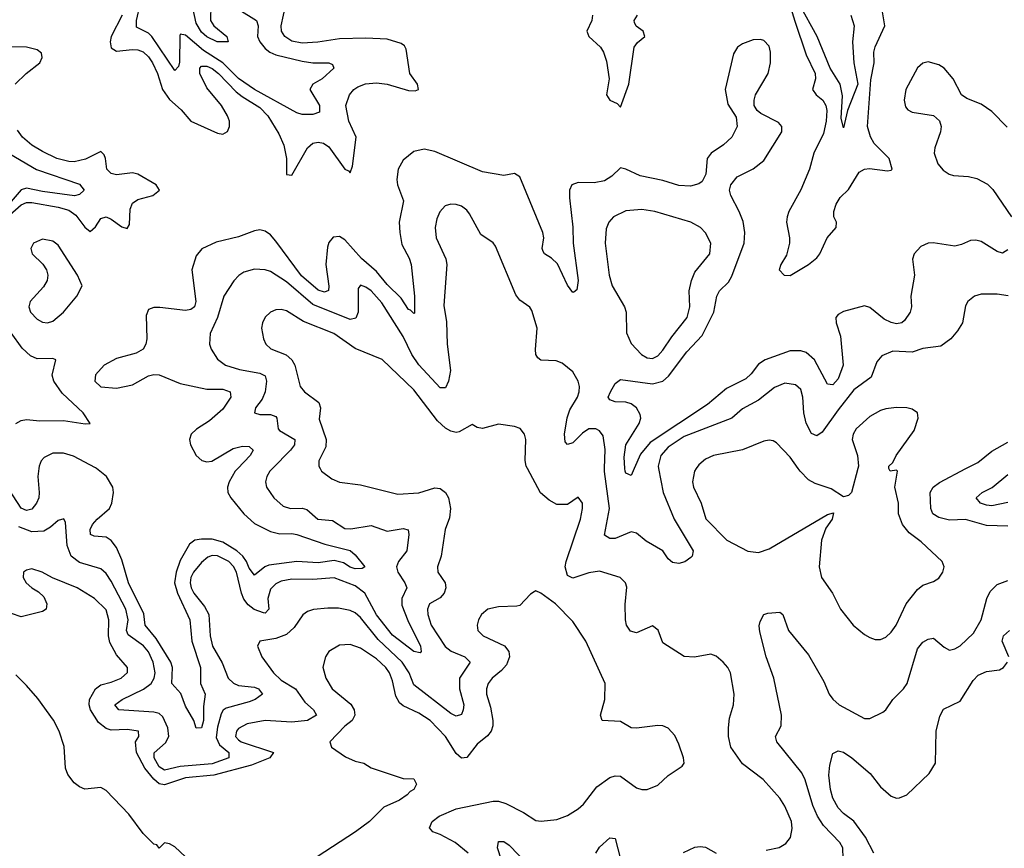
# Model space of a CAD drawing. Header units: inches. Extents: x 1694797 to 1849917, y 907313 to 1017959.
# Tile 500 of 656: x 1785525 to 1789237, y 988568 to 991693. Entities that reach past the tile are written whole.
import ezdxf

# ---------------------------------------------------------------- set-up
doc = ezdxf.new("R2010")
doc.units = ezdxf.units.IN
doc.header["$MEASUREMENT"] = 0
doc.layers.add('B7988', color=7, linetype='Continuous')
doc.layers.add('B7989', color=7, linetype='Continuous')

msp = doc.modelspace()

# ---------------------------------------------------------------- linework, layer by layer
at = {"layer": 'B7988', "color": 5}
for points, elevation in [([(1785596.3, 990000), (1785592.4, 989970), (1785598.6, 989910), (1785596.5, 989890), (1785588.1, 989870), (1785570, 989847.3), (1785550, 989841.9), (1785530, 989851.1), (1785470, 989943.6), (1785450, 989959.6), (1785430, 989967.5), (1785410, 989968.8), (1785370, 989960.9), (1785330, 989939.1), (1785290, 989903.6), (1785270, 989902.1), (1785250, 989913.2), (1785211.1, 989950), (1785195.5, 989970), (1785188.1, 989990), (1785188.5, 990000)], 620), ([(1786657.8, 990000), (1786662.6, 989990), (1786701.5, 989961.5), (1786730, 989949.1), (1786810, 989939.6), (1786950, 989903.2), (1787029.3, 989909.3), (1787090, 989927.8), (1787110, 989925.6), (1787129.6, 989909.6), (1787141.7, 989890), (1787148.9, 989850), (1787145.5, 989814.5), (1787129.2, 989770), (1787113.4, 989670), (1787100.2, 989630), (1787101.3, 989610), (1787128.8, 989570), (1787131.8, 989550), (1787125.4, 989530), (1787110, 989512.5), (1787070.1, 989489.9), (1787062.1, 989470), (1787062.9, 989450), (1787075.5, 989410), (1787129.1, 989329.1), (1787151.2, 989311.3), (1787203.2, 989290), (1787222.7, 989270), (1787182.3, 989210), (1787182.9, 989170), (1787198.8, 989110), (1787197.2, 989090), (1787190, 989072.8), (1787170, 989066.5), (1787150, 989077.1), (1787010, 989185.2), (1786992.8, 989230), (1786967.1, 989270), (1786876.3, 989356.3), (1786810, 989438.5), (1786790, 989456.1), (1786770, 989465.4), (1786726.7, 989473.3), (1786685.8, 989474.3), (1786631.7, 989468.3), (1786610, 989460.9), (1786591.7, 989448.3), (1786558.8, 989401.2), (1786530, 989375), (1786490, 989359.5), (1786430.4, 989349.7), (1786421.3, 989330), (1786436.9, 989290), (1786481.9, 989230), (1786510, 989201.9), (1786563.9, 989170), (1786599.8, 989119.8), (1786632.6, 989090), (1786643.5, 989070), (1786610, 989049.9), (1786550, 989044.2), (1786450, 989050.9), (1786382.5, 989037.5), (1786350, 989019.8), (1786342.2, 989010), (1786338.8, 988990), (1786350, 988977.4), (1786359, 988970), (1786481.8, 988930), (1786468.3, 988910), (1786398.2, 988881.8), (1786256.1, 988843.9), (1786150, 988834.5), (1786070, 988807.9), (1786050, 988812.1), (1786030, 988828.6), (1785996, 988870), (1785964.9, 988930), (1785961.4, 988970), (1785974, 988990), (1785972.6, 989010), (1785930, 989016.1), (1785870, 989013.6), (1785850, 989020.1), (1785822.2, 989042.2), (1785792, 989090), (1785786.7, 989110), (1785788.3, 989130), (1785810, 989170.1), (1785830, 989184.4), (1785870, 989194.3), (1785907.4, 989210), (1785931, 989231), (1785931.1, 989250), (1785890, 989297.8), (1785864, 989344), (1785859.1, 989370), (1785860.7, 989430), (1785850, 989468.2), (1785806.6, 989510), (1785741.3, 989550), (1785648.1, 989588.1), (1785609.4, 989610), (1785570, 989622.7), (1785550, 989617.6), (1785539.5, 989610), (1785537.8, 989590), (1785549.3, 989570), (1785570, 989550.3), (1785595.8, 989535.8), (1785616.2, 989516.2), (1785627.5, 989490), (1785624, 989470), (1785610, 989461.7), (1785530, 989441.6), (1785494.2, 989454.2)], 660), ([(1786477.5, 990000), (1786467.8, 989990), (1786455.8, 989970), (1786451.9, 989950), (1786455.6, 989930), (1786482.4, 989890), (1786518.5, 989858.5), (1786546, 989850), (1786590, 989851.6), (1786606.6, 989846.6), (1786649.2, 989810), (1786703.9, 989803.9), (1786750, 989774.3), (1786773.6, 989773.6), (1786850, 989785.4), (1786910, 989764.2), (1786970, 989774.2), (1786989.2, 989769.2), (1786991.4, 989751.4), (1786984.8, 989690), (1786952.4, 989650), (1786945.6, 989630), (1786950.6, 989610), (1786976.4, 989570), (1786984.1, 989550), (1786964.9, 989510), (1786964.9, 989484.9), (1786987.4, 989427.4), (1787035.9, 989330), (1787038.3, 989310), (1787034.9, 989305.1), (1787010, 989310.6), (1786930, 989371.7), (1786870, 989449.4), (1786825.3, 989530), (1786790, 989557.9), (1786710, 989588), (1786630, 989581.6), (1786550, 989583.5), (1786510, 989575.7), (1786490, 989566.2), (1786470, 989546), (1786460.1, 989510), (1786463.6, 989470), (1786450, 989455), (1786443.8, 989456.2), (1786409.1, 989469.1), (1786386.2, 989486.2), (1786370, 989507.3), (1786360.3, 989530), (1786341.6, 989610), (1786330.9, 989630.9), (1786313, 989650), (1786270, 989671.8), (1786250, 989672.1), (1786233.8, 989666.2), (1786210, 989646.2), (1786180.5, 989610), (1786169.4, 989590), (1786166.8, 989570), (1786170.5, 989550), (1786180.8, 989530), (1786220.8, 989480.8), (1786237.1, 989450), (1786242.1, 989370), (1786251.3, 989330), (1786287.5, 989267.5), (1786310.9, 989210), (1786331.3, 989191.3), (1786350, 989182.7), (1786410, 989175.9), (1786424.7, 989170), (1786440.2, 989150), (1786412.8, 989130), (1786390, 989120.3), (1786302.8, 989097.2), (1786291.2, 989088.8), (1786284, 989076), (1786270, 989024.7), (1786265.6, 988985.6), (1786278, 988958), (1786312.5, 988930), (1786312.8, 988910), (1786250, 988886.9), (1786130, 988876.3), (1786070, 988863.1), (1786050, 988875.9), (1786031.7, 988910), (1786031, 988929), (1786074.2, 988965.9), (1786086.8, 988990), (1786082.9, 989022.9), (1786064.3, 989064.3), (1786050, 989076.4), (1786030, 989082.2), (1785898, 989090), (1785883.8, 989110), (1785910.7, 989130), (1785991.7, 989168.3), (1786019.7, 989190), (1786032.2, 989210), (1786035.7, 989230), (1786028.3, 989270), (1786010, 989309.3), (1785991.7, 989331.7), (1785933.1, 989373.1), (1785926.9, 989390), (1785933.5, 989430), (1785925.1, 989470), (1785870, 989575.7), (1785850, 989604.1), (1785830, 989622.5), (1785750, 989646), (1785718.3, 989670), (1785703.2, 989710), (1785697.2, 989797.2), (1785691.3, 989811.3), (1785670, 989804.7), (1785640.9, 989779.1), (1785615.3, 989764.7), (1785570, 989762.4), (1785520.7, 989780.7)], 640), ([(1786346.5, 990000), (1786337.1, 989990), (1786314.6, 989950), (1786308.5, 989930), (1786308.8, 989910), (1786320.1, 989890), (1786370, 989829.1), (1786410, 989793.2), (1786470, 989762.7), (1786505.2, 989754.8), (1786550, 989755.5), (1786570, 989751.1), (1786674.9, 989714.9), (1786770.9, 989690.9), (1786790, 989674.7), (1786825.5, 989630), (1786815.9, 989624.1), (1786790, 989622.6), (1786770, 989628.7), (1786745, 989645), (1786710, 989653.9), (1786650, 989645.3), (1786570, 989649.4), (1786464.2, 989635.8), (1786449, 989630), (1786410, 989597.8), (1786390, 989624.6), (1786380.1, 989650), (1786366.1, 989670), (1786342.8, 989690), (1786290, 989722.9), (1786250, 989734.3), (1786210, 989734.6), (1786185.3, 989730), (1786164.6, 989715.3), (1786130, 989653.8), (1786114.3, 989610), (1786108.4, 989570), (1786119.3, 989530), (1786166.3, 989430), (1786173.9, 989350), (1786206.6, 989250), (1786206.2, 989190), (1786223.7, 989150), (1786217.3, 989102.7), (1786217.7, 989050), (1786210, 989023.1), (1786190, 989020.9), (1786180.9, 989050), (1786150, 989104.5), (1786131.8, 989151.8), (1786098.8, 989190), (1786100.8, 989250), (1786094.2, 989270), (1786039.2, 989359.2), (1785998.2, 989410), (1785992.1, 989452.1), (1785935, 989570), (1785910, 989656), (1785890, 989702.2), (1785870, 989729.1), (1785850, 989741.2), (1785805.4, 989745.4), (1785791.5, 989751.5), (1785789.9, 989770), (1785799.5, 989790), (1785816.2, 989810), (1785863, 989850), (1785871.9, 989870), (1785878.5, 989910), (1785875.7, 989930), (1785852, 989970), (1785813.8, 990000)], 620), ([(1788338.4, 988561.6), (1788388.6, 988571.4), (1788413.7, 988586.3), (1788430.7, 988609.3), (1788437.2, 988642.8), (1788434.6, 988670), (1788410, 988727.8), (1788390, 988756.9), (1788328.3, 988828.3), (1788250, 988887.2), (1788205.7, 988950), (1788196.8, 988990), (1788196.9, 989023.1), (1788201.3, 989058.7), (1788216, 989110), (1788218.5, 989150), (1788204.2, 989230), (1788194.7, 989250), (1788177.4, 989270), (1788150, 989293.3), (1788130, 989300.3), (1788068.7, 989288.7), (1788030, 989291.6), (1787950, 989342.9), (1787931.4, 989391.4), (1787910, 989407.8), (1787850, 989380.8), (1787827, 989387), (1787812.9, 989410), (1787809.1, 989430), (1787807.6, 989487.6), (1787813.4, 989553.4), (1787808.7, 989570), (1787788, 989590), (1787710, 989613.4), (1787670, 989607.6), (1787610, 989587.1), (1787590, 989596.8), (1787581.7, 989630), (1787584.8, 989650), (1787639.1, 989810), (1787647, 989850), (1787646, 989870), (1787630, 989892), (1787590, 989864.7), (1787550, 989865.4), (1787521.2, 989881.2), (1787488.3, 989908.3), (1787439.3, 990000)], 660), ([(1787933.1, 990000), (1787950.6, 989910), (1787992.4, 989810), (1788063.6, 989690), (1788060.4, 989670), (1788055.1, 989664.9), (1788031.9, 989648.1), (1788010, 989642), (1787986.2, 989646.2), (1787970, 989660.5), (1787949.8, 989690), (1787886.6, 989726.6), (1787850, 989756.5), (1787830, 989761.6), (1787770, 989736.8), (1787750, 989736.5), (1787729, 989749), (1787748.6, 989850), (1787729.3, 989989.3), (1787729.7, 990000)], 640), ([(1787841.2, 990000), (1787830, 989974.5), (1787810, 989982.9), (1787806.8, 989990), (1787806.1, 990000)], 620), ([(1788075.7, 990000), (1788069.4, 989990), (1788061.6, 989950), (1788064.8, 989930), (1788093.6, 989870), (1788111.4, 989811.4), (1788190.8, 989730.8), (1788270, 989688.4), (1788310, 989684.1), (1788350, 989697.9), (1788570, 989827.7), (1788592.8, 989832.8), (1788587.7, 989810), (1788564.3, 989775.7), (1788547.6, 989730), (1788538.5, 989630), (1788548, 989590), (1788589, 989530), (1788619.6, 989470), (1788667.2, 989410), (1788710, 989374), (1788730, 989363.1), (1788750, 989355.8), (1788770, 989355.3), (1788790, 989364.2), (1788810, 989383.1), (1788828.6, 989410), (1788867.4, 989490), (1788910, 989544.9), (1788930, 989561.1), (1788970, 989574.9), (1788990, 989587), (1789005.1, 989610), (1789009.7, 989630), (1789002.9, 989650), (1788923.8, 989723.8), (1788878.2, 989758.2), (1788852.9, 989790), (1788838.5, 989830), (1788837.7, 989870), (1788824.7, 989930), (1788834, 989990), (1788830, 989994), (1788806, 989990), (1788801.7, 990000)], 660), ([(1788684.1, 990000), (1788661, 989910), (1788650, 989899), (1788630, 989893.2), (1788584, 989924), (1788523.8, 989943.8), (1788498, 989958), (1788466.6, 989990), (1788459.7, 990000)], 660), ([(1789250, 989783.1), (1789170, 989786.1), (1789090, 989808), (1789030, 989806.4), (1788990, 989815.3), (1788967.8, 989830), (1788959.6, 989850), (1788957, 989910), (1788968.1, 989930), (1788992.7, 989947.3), (1789092.3, 990000)], 640), ([(1789250, 989872.2), (1789190, 989860.3), (1789170, 989861.9), (1789147.2, 989870), (1789131.2, 989890), (1789153, 989910), (1789190.7, 989929.3), (1789250, 989977.9)], 620), ([(1788629, 988530), (1788627.6, 988570), (1788616.5, 988590), (1788554.9, 988654.9), (1788532.4, 988690), (1788514.6, 988730), (1788486.4, 988826.4), (1788473.2, 988853.2), (1788379.3, 988970), (1788373.7, 988990), (1788395.8, 989030), (1788396.9, 989070), (1788367.6, 989210), (1788339.6, 989290), (1788315.1, 989384.9), (1788312.5, 989407.5), (1788316, 989424), (1788329.6, 989450), (1788344.7, 989455.3), (1788390, 989458.3), (1788402.4, 989450), (1788422.8, 989390), (1788498, 989298), (1788557, 989197), (1788576.5, 989150), (1788590, 989130.3), (1788613.7, 989110), (1788710, 989058), (1788730, 989058.4), (1788778.6, 989081.4), (1788790, 989090.3), (1788816.1, 989130), (1788856.5, 989170), (1788870.9, 989190), (1788910, 989320.3), (1788930, 989345.4), (1788950, 989357.2), (1788970, 989360.2), (1789010, 989326.9), (1789030, 989315.9), (1789050, 989320.7), (1789070, 989332.3), (1789120.4, 989379.6), (1789149.8, 989430), (1789171.6, 989510), (1789183.8, 989536.2), (1789210, 989563.2), (1789250, 989578)], 640), ([(1787215.7, 988550), (1787166.4, 988590), (1787110, 988620.2), (1787082, 988630), (1787070, 988646), (1787079.2, 988670), (1787105.7, 988690), (1787170, 988716.8), (1787310, 988746.5), (1787330, 988745.7), (1787357.4, 988737.4), (1787423.7, 988703.7), (1787470, 988673.4), (1787490.3, 988670.3), (1787550, 988676.9), (1787590, 988691.5), (1787630, 988717.7), (1787650, 988734.6), (1787700.1, 988799.9), (1787750, 988835.2), (1787770, 988841.8), (1787790, 988840.2), (1787850, 988797), (1787870, 988790.4), (1787890, 988790.4), (1787930, 988806), (1787970, 988843), (1788022, 988878), (1788029.3, 988890), (1788027.3, 988910), (1788010, 988961.2), (1787994.3, 988994.3), (1787970, 989021.6), (1787950, 989029.7), (1787930, 989031), (1787850, 989021.3), (1787830, 989022.9), (1787790, 989046), (1787721.2, 989050), (1787714.3, 989070), (1787731, 989130), (1787731.8, 989190), (1787658.8, 989350), (1787610, 989424), (1787544.4, 989490), (1787490, 989531.1), (1787470, 989538.7), (1787464, 989536), (1787450, 989527.3), (1787410, 989484.5), (1787399, 989481), (1787330, 989478.7), (1787290, 989469.7), (1787266, 989450), (1787254.6, 989430), (1787248.9, 989410), (1787252, 989390), (1787272.4, 989370), (1787352.1, 989332.1), (1787369.3, 989310), (1787371.6, 989290), (1787359.4, 989260.6), (1787341.3, 989238.7), (1787306.5, 989210), (1787291.4, 989190), (1787285, 989170), (1787284.3, 989150), (1787300, 989100), (1787308.3, 989050), (1787308.5, 989030), (1787302.5, 989010), (1787288.1, 988991.9), (1787250, 988961.3), (1787210, 988911.3), (1787190, 988908.5), (1787170, 988925.6), (1787130, 988990.5), (1787072.4, 989050), (1787030, 989078.2), (1786970, 989105), (1786956.7, 989116.7), (1786942.4, 989142.4), (1786930, 989200.5), (1786918.6, 989230), (1786905.4, 989250), (1786870, 989282.5), (1786810, 989323.4), (1786770, 989337), (1786730, 989335), (1786690.3, 989310), (1786677.3, 989290), (1786668.1, 989251.9), (1786679, 989210), (1786702.8, 989170), (1786772.5, 989112.5), (1786786.2, 989090), (1786787.7, 989070), (1786777.6, 989050), (1786750, 989029), (1786694.3, 988970), (1786700.3, 988950), (1786753.4, 988913.4), (1786790, 988896.4), (1786822, 988890), (1786850, 988871.3), (1786970, 988831.3), (1787010, 988830.8), (1787020.7, 988810), (1787010.3, 988790), (1786996.9, 988783.1), (1786985.5, 988770), (1786956.4, 988750), (1786896.9, 988723.1), (1786843.1, 988670), (1786790.2, 988630), (1786560, 988480.1)], 680), ([(1789253.4, 989290), (1789229, 989350), (1789234.4, 989370), (1789255.9, 989390)], 620), ([(1788744.6, 988550), (1788713.1, 988610), (1788670, 988671.1), (1788630, 988699.6), (1788610, 988720.6), (1788590, 988756.9), (1788581, 988790), (1788575.5, 988844.4), (1788578.7, 988881.3), (1788590, 988926), (1788610, 988935.5), (1788630, 988930.3), (1788661.6, 988910), (1788730.5, 988850.5), (1788770, 988799.7), (1788810, 988765.4), (1788830, 988757.7), (1788841.4, 988758.6), (1788869.8, 988770.2), (1788953.5, 988850), (1788977.8, 988890), (1788979.4, 989010), (1788993.5, 989066.5), (1789007.1, 989092.9), (1789070, 989123.8), (1789119.2, 989200.8), (1789138.7, 989221.3), (1789170, 989235.1), (1789218.8, 989241.2), (1789234.2, 989250), (1789249, 989270)], 620), ([(1786190, 988498), (1786110, 988574), (1786090, 988585.2), (1786070, 988588.7), (1786050, 988569.4), (1786042, 988582), (1786030, 988584.2), (1785990, 988624.6), (1785936.5, 988696.5), (1785850, 988786.2), (1785830, 988797.8), (1785770, 988791.7), (1785750, 988800.1), (1785730, 988815.7), (1785706.6, 988846.6), (1785697.2, 988870), (1785692.4, 988952.4), (1785673.6, 989010), (1785651.5, 989051.5), (1785593.1, 989133.1), (1785550, 989182.7), (1785510, 989222.4)], 680), ([(1787356.7, 988476.7), (1787326.2, 988570), (1787330, 988594.4), (1787350, 988593.4), (1787370, 988579.7), (1787510, 988436.1)], 660), ([(1787696.3, 988550), (1787710, 988572.2), (1787750, 988607.4), (1787770, 988605.5), (1787790, 988528)], 660), ([(1788027.1, 988552.9), (1788070, 988572.4), (1788090, 988575.5), (1788110, 988572.1), (1788150, 988550.2)], 660)]:
    msp.add_lwpolyline(points, dxfattribs=dict(at, elevation=elevation))
at = {"layer": 'B7989', "color": 5}
for points, elevation in [([(1785910.3, 991710), (1785869.2, 991630), (1785865.2, 991610), (1785870, 991587.1), (1785890, 991575), (1785950, 991580.8), (1785970, 991579.9), (1785990, 991571.9), (1786010, 991553.1), (1786025.3, 991530), (1786043.7, 991490), (1786063.1, 991430), (1786090, 991392.6), (1786133.5, 991353.5), (1786170, 991309.9), (1786270, 991265.6), (1786290, 991261.2), (1786308.5, 991271.5), (1786315.5, 991290), (1786315.3, 991310), (1786308.3, 991330), (1786285.5, 991370), (1786230, 991435.5), (1786204.1, 991490), (1786204, 991510), (1786210, 991517.7), (1786230, 991517.6), (1786250, 991509), (1786274.7, 991490), (1786341.3, 991421.3), (1786363.1, 991403.1), (1786430, 991362.3), (1786460.4, 991330), (1786502.1, 991262.1), (1786520, 991220), (1786529.9, 991170.1), (1786530, 991109.7), (1786550, 991106.8), (1786610, 991209.9), (1786630, 991226.9), (1786650, 991231.2), (1786670, 991227.6), (1786690, 991213.5), (1786750, 991129.9), (1786763.7, 991123.7), (1786770, 991115.4), (1786778.8, 991141.2), (1786793.3, 991250), (1786765.4, 991310), (1786754.3, 991370), (1786767.8, 991410), (1786784.3, 991430), (1786799.6, 991440.4), (1786828.4, 991451.6), (1786870, 991455.5), (1786910.4, 991450.4), (1786990, 991425.8), (1787015.1, 991424.9), (1787028.8, 991430), (1787024.2, 991450), (1786995.1, 991490), (1786981.7, 991581.7), (1786975, 991595), (1786962.7, 991602.7), (1786910, 991619), (1786830, 991623.7), (1786730, 991620.6), (1786648.1, 991608.1), (1786590, 991604.9), (1786550, 991612), (1786524.1, 991630), (1786512.1, 991650), (1786510.1, 991670), (1786527.8, 991750)], 580), ([(1786351.3, 991731.3), (1786417.8, 991690), (1786423.8, 991670), (1786421.6, 991630), (1786429.6, 991610), (1786450, 991584.1), (1786468.2, 991570), (1786490, 991560.8), (1786590, 991536.3), (1786630, 991530.5), (1786690.1, 991530.1), (1786703.8, 991523.8), (1786708.5, 991510), (1786664.4, 991470), (1786630.1, 991449.9), (1786618.5, 991430), (1786654.5, 991370), (1786655.1, 991344.9), (1786630, 991335.5), (1786590, 991336.1), (1786570, 991341.4), (1786409.8, 991429.8), (1786350, 991471.4), (1786290.9, 991530.9), (1786217.4, 991577.4), (1786150, 991635.2), (1786130, 991638), (1786128, 991632), (1786126.7, 991533.3), (1786123.5, 991516.5), (1786110, 991501.7), (1786023.1, 991630), (1786010, 991642.8), (1785965.4, 991665.4), (1785965, 991690), (1785979, 991750)], 560), ([(1786244.7, 991750), (1786244.4, 991690), (1786256, 991670), (1786306, 991630), (1786310.2, 991609.8), (1786269.6, 991610), (1786230, 991628.9), (1786210, 991646.4), (1786190, 991680.5), (1786177.3, 991737.3)], 540), ([(1788422.4, 991770), (1788447.7, 991687.7), (1788490, 991560.7), (1788524.2, 991490), (1788525.6, 991470), (1788513.8, 991430), (1788527.4, 991410), (1788552.6, 991390), (1788563.7, 991370), (1788567.5, 991350), (1788565.8, 991310), (1788555.4, 991264.5), (1788518.8, 991190), (1788502.8, 991130), (1788470, 991050.9), (1788425, 990970), (1788418.5, 990950), (1788415.5, 990930), (1788427.1, 990870), (1788426.8, 990850), (1788415.2, 990804.8), (1788394.5, 990770), (1788387.9, 990750), (1788407.2, 990730), (1788430, 990728.5), (1788498.3, 990770), (1788530, 990794.9), (1788541.5, 990810), (1788569.2, 990870.8), (1788603.5, 990910), (1788604.8, 990930), (1788594.7, 990950), (1788593.6, 990970), (1788602.4, 990997.6), (1788617.8, 991022.2), (1788650, 991052.5), (1788690, 991118), (1788710, 991129.3), (1788728.6, 991131.4), (1788796.5, 991123.5), (1788810, 991125.3), (1788813.8, 991130), (1788803.3, 991170), (1788746.6, 991226.6), (1788731.9, 991251.9), (1788721.5, 991290), (1788733.9, 991466.1), (1788746.7, 991530), (1788745.1, 991570), (1788749.7, 991590.3), (1788785.9, 991670), (1788776.8, 991730)], 580), ([(1788658, 991710), (1788670.7, 991670), (1788664.1, 991610), (1788669.2, 991530), (1788684.5, 991450), (1788645.7, 991350), (1788630, 991285.6), (1788621.3, 991321.3), (1788626.3, 991406.3), (1788618.1, 991450), (1788580.1, 991510), (1788531.7, 991630), (1788464.6, 991750)], 560), ([(1787684.5, 991710), (1787682.1, 991690), (1787662.3, 991650), (1787669.8, 991630), (1787715, 991590), (1787726.3, 991570), (1787736.5, 991536.5), (1787747.4, 991470), (1787736.5, 991410), (1787749.6, 991390), (1787776.9, 991376.9), (1787790, 991363.5), (1787821.4, 991450), (1787841.5, 991590), (1787853.3, 991606.7), (1787882, 991630), (1787875.2, 991650), (1787849.1, 991669.1), (1787842.9, 991682.9), (1787840.8, 991690), (1787853.5, 991710)], 580), ([(1787806.1, 990000), (1787803.1, 990043.1), (1787809.9, 990090), (1787860.1, 990170), (1787866, 990190), (1787863.9, 990203.9), (1787850, 990229.9), (1787830, 990244.3), (1787810, 990250.6), (1787770, 990252.4), (1787750, 990259.7), (1787743.1, 990270), (1787751.5, 990290), (1787770, 990321.5), (1787790, 990336.5), (1787910, 990319.3), (1787950, 990330.1), (1787970.9, 990349.1), (1788039.6, 990440.4), (1788097.5, 990502.5), (1788142.2, 990590), (1788153.3, 990650), (1788163.4, 990670), (1788196.6, 990703.4), (1788210, 990725.6), (1788256.5, 990850), (1788258.3, 990890), (1788251.8, 990931.8), (1788237.5, 990970), (1788205.4, 991030), (1788200.9, 991050), (1788205.8, 991070), (1788230, 991100.9), (1788290, 991130.1), (1788330, 991162), (1788397.5, 991270), (1788398.6, 991290), (1788385.7, 991305.7), (1788319.4, 991339.4), (1788305.3, 991350), (1788293.9, 991370), (1788293.2, 991390), (1788298.7, 991410), (1788346.2, 991490), (1788355.9, 991530), (1788355.2, 991570), (1788350, 991592.8), (1788330, 991615.1), (1788317.8, 991617.8), (1788290, 991616.5), (1788250, 991602.3), (1788231.1, 991588.9), (1788216.3, 991563.7), (1788184.7, 991430), (1788194.8, 991374.8), (1788225.3, 991325.3), (1788229.4, 991290), (1788210.1, 991249.9), (1788178.7, 991221.3), (1788131.4, 991190), (1788116.5, 991170), (1788111, 991110), (1788097.3, 991082.7), (1788085.3, 991074.7), (1788054.1, 991065.9), (1788010, 991068), (1787950, 991087), (1787864.1, 991104.1), (1787810, 991129.8), (1787790, 991134.7), (1787757.1, 991102.9), (1787730, 991085.5), (1787690, 991077.5), (1787630, 991078.5), (1787606, 991070), (1787597.1, 991050), (1787598.1, 991021.9), (1787610.5, 990910.5), (1787611.5, 990850), (1787630.1, 990709.9), (1787625.1, 990674.9), (1787614.4, 990665.6), (1787610, 990664.2), (1787590, 990691.6), (1787552.1, 990772.1), (1787530, 990793.7), (1787502.7, 990810), (1787498.3, 990818.3), (1787495, 990830), (1787500.4, 990870), (1787497.5, 990890), (1787410, 991100.7), (1787390, 991113.6), (1787350, 991105.7), (1787270, 991119.1), (1787090, 991195.9), (1787050, 991204.7), (1787010, 991195.5), (1786970, 991163.8), (1786951.5, 991130), (1786946.6, 991090), (1786949.5, 991070), (1786971.8, 991010), (1786955.8, 990930), (1786957.7, 990890), (1786965.9, 990845.9), (1786993.4, 990793.4), (1787000.5, 990770), (1787012.9, 990650), (1787013.3, 990586.7), (1787010, 990585.6), (1786998.2, 990598.2), (1786990, 990600.5), (1786962.8, 990642.8), (1786910, 990693.9), (1786870, 990743.1), (1786813.1, 990793.1), (1786750, 990862.8), (1786730, 990876), (1786706.6, 990873.4), (1786690, 990852.4), (1786685, 990835), (1786678.7, 990770), (1786690, 990688), (1786688.4, 990671.6), (1786674.4, 990665.6), (1786650, 990672.5), (1786587.4, 990727.4), (1786490, 990858.2), (1786470, 990881.8), (1786450, 990895.6), (1786430, 990900.3), (1786410, 990896.5), (1786350, 990874.7), (1786265.3, 990854.7), (1786211.3, 990828.7), (1786190, 990802.4), (1786174.1, 990750), (1786189.1, 990630.9), (1786183.5, 990610), (1786170, 990599.9), (1786150, 990596.3), (1786052.7, 990607.3), (1786030, 990607.4), (1786010, 990600.7), (1786002, 990578), (1786004, 990490), (1786000.6, 990470), (1785990.2, 990450), (1785964.3, 990435.7), (1785890, 990415.9), (1785842.9, 990390), (1785810, 990353.5), (1785808, 990330), (1785830, 990309.1), (1785890, 990303.1), (1785950, 990316.4), (1786010, 990350.2), (1786030, 990355.3), (1786050, 990353.9), (1786130, 990321.4), (1786230, 990299.9), (1786290, 990299.3), (1786318, 990290), (1786320.5, 990270), (1786290, 990224.6), (1786239.8, 990180.2), (1786191.1, 990148.9), (1786170.8, 990130), (1786164.5, 990110), (1786168, 990090), (1786190, 990050.1), (1786210.8, 990030.8), (1786230, 990025.9), (1786248.8, 990028.8), (1786330, 990075.4), (1786364.2, 990084.2), (1786390, 990083.6), (1786404.4, 990070), (1786393.4, 990050), (1786346.5, 990000)], 620), ([(1785507.7, 991450), (1785549.2, 991490), (1785600.5, 991530), (1785608.9, 991550), (1785606.4, 991566.4), (1785590, 991579.9), (1785550, 991589.2), (1785450, 991591)], 580), ([(1789248.1, 991288.1), (1789190, 991347.1), (1789150, 991374.7), (1789095.6, 991395.6), (1789075.2, 991410), (1789043.9, 991470), (1789010, 991509.8), (1788990, 991523.2), (1788950, 991534.2), (1788930, 991528.9), (1788910, 991512), (1788866.1, 991430), (1788859.3, 991390), (1788864.8, 991364.8), (1788873.3, 991353.4), (1788890, 991344.6), (1788970, 991331.5), (1788992.2, 991312.2), (1788998.2, 991290), (1788996, 991270), (1788974.9, 991210), (1788972.8, 991190), (1788986.6, 991150), (1789005.9, 991125.9), (1789028.6, 991110), (1789045.3, 991105.3), (1789101.4, 991101.4), (1789133.8, 991093.8), (1789173, 991073), (1789193, 991053), (1789263.9, 990950)], 620), ([(1785456.1, 990930), (1785530, 990994.9), (1785550, 991004.1), (1785570, 991004.3), (1785670, 990986.7), (1785710, 990974.5), (1785735.9, 990955.9), (1785770, 990910.5), (1785790, 990894.8), (1785810, 990911.7), (1785830, 990943.2), (1785850, 990949.4), (1785870, 990941.3), (1785910, 990912.5), (1785930, 990905.3), (1785939.1, 990920.9), (1785941.7, 990978.3), (1785950, 991000.7), (1785970, 991015.5), (1786026.4, 991030), (1786051.5, 991050), (1786039.1, 991070), (1785970, 991110.1), (1785950, 991115.5), (1785890, 991107.4), (1785870, 991113.2), (1785853.2, 991130), (1785847.8, 991170), (1785843, 991183), (1785830, 991195.9), (1785773, 991167), (1785730, 991157), (1785710, 991157.7), (1785664.7, 991170), (1785610, 991195.6), (1785570, 991219.8), (1785535.7, 991250), (1785516.4, 991276.4)], 580), ([(1785487, 991187), (1785588.4, 991128.4), (1785750, 991072.9), (1785767.8, 991050), (1785750, 991033.3), (1785730.9, 991029.1), (1785610, 991044.8), (1785550, 991057.3), (1785530, 991051.3), (1785492.6, 991007.4)], 560), ([(1787729.7, 990000), (1787732.5, 990072.5), (1787723.9, 990123.9), (1787710, 990142.6), (1787696.9, 990150), (1787670, 990149.9), (1787646.5, 990133.5), (1787610, 990097.2), (1787590, 990090.9), (1787581, 990101), (1787579, 990130), (1787588.6, 990191.4), (1787598.5, 990221.5), (1787627.9, 990270), (1787634.3, 990290), (1787635.3, 990310), (1787629.8, 990330), (1787610, 990364.7), (1787570, 990398), (1787547.2, 990407.2), (1787490, 990408.6), (1787478.2, 990418.2), (1787471.1, 990430), (1787469.8, 990449.8), (1787475, 990530), (1787456.1, 990596.1), (1787448.4, 990608.5), (1787410, 990635.8), (1787395.4, 990655.4), (1787318.8, 990838.8), (1787310, 990851.2), (1787263.1, 990883.1), (1787220.7, 990960.7), (1787210, 990975.4), (1787190, 990989.7), (1787170, 990996.4), (1787150, 990996.9), (1787129.2, 990990.8), (1787108, 990968), (1787097.4, 990942.6), (1787091.5, 990910), (1787094.9, 990870), (1787131.5, 990791.5), (1787135.6, 990770), (1787124.2, 990615.8), (1787133.8, 990553.8), (1787135.7, 990470), (1787149.1, 990370), (1787141.2, 990330), (1787130, 990305.1), (1787110, 990305.2), (1787030, 990391.5), (1787002.9, 990430), (1786970, 990499), (1786890, 990624.9), (1786850, 990670.5), (1786830, 990684.8), (1786810, 990691.7), (1786800.1, 990679.9), (1786800.9, 990590), (1786792.3, 990567.7), (1786770, 990562.6), (1786630, 990618.6), (1786530, 990704.5), (1786470, 990743.9), (1786450, 990750.4), (1786410, 990751.7), (1786370, 990741.1), (1786351.3, 990728.7), (1786332.2, 990707.8), (1786294.6, 990650), (1786270.1, 990570), (1786242.8, 990510), (1786240.8, 990470), (1786247.1, 990450), (1786270, 990413.1), (1786300.9, 990390), (1786353.5, 990373.5), (1786430, 990360.6), (1786450.5, 990350.5), (1786454.8, 990330), (1786450.1, 990289.9), (1786438.4, 990261.6), (1786414, 990230), (1786410.4, 990210), (1786430, 990203.9), (1786470, 990204.3), (1786490, 990196.5), (1786494.6, 990190), (1786498.5, 990150), (1786503.7, 990143.7), (1786561.7, 990110), (1786560.1, 990090), (1786545.5, 990070), (1786477.5, 990000)], 640), ([(1789250, 990824.8), (1789230, 990812.1), (1789210, 990818.3), (1789150, 990856.9), (1789130, 990861.9), (1789110, 990860.6), (1789075.2, 990844.8), (1789050, 990839.6), (1788968.3, 990851.7), (1788949.3, 990850.7), (1788922, 990838), (1788896.5, 990810), (1788890.2, 990790), (1788897.9, 990730), (1788885, 990650), (1788887.4, 990610), (1788882.5, 990590), (1788861, 990559), (1788850, 990549.9), (1788830, 990545.9), (1788810, 990551), (1788783.9, 990563.9), (1788730, 990607.7), (1788710, 990614), (1788630, 990592.9), (1788610, 990581.3), (1788601.5, 990570), (1788602.8, 990550), (1788619.7, 990499.7), (1788628.9, 990390), (1788610, 990338.2), (1788590, 990316.2), (1788570, 990318.5), (1788521.2, 990410), (1788490, 990438.1), (1788470, 990444.6), (1788430, 990443.8), (1788335.6, 990410), (1788310, 990394), (1788282.8, 990357.2), (1788261.8, 990338.2), (1788190, 990302.3), (1788118.2, 990241.8), (1787901.1, 990098.9), (1787865.2, 990054.8), (1787841.2, 990000)], 620), ([(1789251.5, 990651.5), (1789210, 990657.4), (1789150, 990658), (1789124, 990650), (1789099.1, 990630), (1789090, 990614), (1789079, 990550), (1789060, 990520), (1789035.3, 990490), (1788997.8, 990462.2), (1788930, 990453), (1788890, 990439.9), (1788816.8, 990443.2), (1788775.1, 990424.9), (1788756.8, 990403.2), (1788735.4, 990344.6), (1788670, 990297), (1788610, 990222.4), (1788550, 990137.7), (1788530, 990124), (1788510, 990132.7), (1788490, 990171.1), (1788480.9, 990210), (1788477.8, 990270), (1788470, 990298.9), (1788450, 990315.9), (1788410, 990322.3), (1788370, 990305.7), (1788310, 990258.8), (1788250, 990225.7), (1788210, 990189.9), (1788030, 990121), (1787970, 990081.2), (1787942, 990050), (1787931.2, 990010), (1787933.1, 990000)], 640), ([(1787439.3, 990000), (1787434, 990010), (1787430.6, 990030.6), (1787433.5, 990110), (1787427.6, 990130), (1787411.1, 990151.1), (1787390, 990159.6), (1787330, 990167.8), (1787270, 990152), (1787250, 990155.1), (1787230, 990166), (1787181.4, 990138.6), (1787170, 990136.5), (1787150, 990141.2), (1787130, 990152.7), (1787100.2, 990180.2), (1787010, 990296.8), (1786891.1, 990411.1), (1786790, 990453.7), (1786708.7, 990510), (1786594.8, 990554.8), (1786530, 990594.6), (1786510, 990600.8), (1786490, 990598.5), (1786470.2, 990589.8), (1786450, 990571.5), (1786439.6, 990550), (1786436.5, 990530), (1786443.2, 990490), (1786452.9, 990470), (1786471.6, 990451.6), (1786528.9, 990428.9), (1786550.8, 990410.9), (1786561.8, 990390), (1786582.4, 990310), (1786598.9, 990290), (1786652.6, 990250), (1786658.2, 990230), (1786653.9, 990186.1), (1786680.4, 990110), (1786678.3, 990081.7), (1786652.4, 990030), (1786652.9, 990010), (1786657.8, 990000)], 660), ([(1785510, 990169.9), (1785530, 990181.6), (1785550, 990185.7), (1785600.6, 990180.6), (1785690, 990182.1), (1785771.1, 990168.9), (1785790.3, 990170), (1785763.6, 990210), (1785684.3, 990284.3), (1785653, 990330), (1785647, 990353), (1785660.2, 990410), (1785650, 990414.8), (1785590, 990414), (1785565.3, 990425.3), (1785534.4, 990454.4), (1785492.5, 990512.5)], 580), ([(1788801.7, 990000), (1788801.2, 990001.2), (1788801.2, 990010), (1788816.2, 990023.8), (1788829.7, 990050), (1788896.6, 990143.4), (1788912.7, 990190), (1788909.6, 990210), (1788890, 990224.4), (1788868.9, 990228.9), (1788830, 990230.6), (1788790, 990225), (1788770, 990219.4), (1788730, 990196.5), (1788678.8, 990150), (1788666.8, 990130), (1788662.9, 990110), (1788683.2, 990050), (1788686.7, 990010), (1788684.1, 990000)], 660), ([(1788459.7, 990000), (1788430, 990043.1), (1788377.4, 990097.4), (1788364.8, 990104.8), (1788350, 990107.7), (1788330, 990103.1), (1788249.6, 990070.4), (1788140.4, 990050), (1788110, 990036), (1788085, 990015), (1788075.7, 990000)], 660), ([(1789092.3, 990000), (1789136.6, 990023.4), (1789190, 990066.1), (1789250, 990099.7)], 640), ([(1785813.8, 990000), (1785810, 990003), (1785727.4, 990047.4), (1785690, 990058.9), (1785650, 990058.8), (1785617.3, 990042.7), (1785606.1, 990030), (1785597.6, 990010), (1785596.3, 990000)], 620)]:
    msp.add_lwpolyline(points, dxfattribs=dict(at, elevation=elevation))
for points, elevation in [([(1787870, 990976.8), (1787810, 990972.4), (1787763.6, 990950), (1787746, 990930), (1787735.4, 990904.6), (1787731.6, 990850), (1787747.4, 990730), (1787759, 990690), (1787804.5, 990610), (1787811.3, 990590), (1787812.3, 990512.3), (1787830, 990472), (1787869, 990430), (1787890, 990417.6), (1787910, 990415.2), (1787930, 990425.8), (1787950, 990446.8), (1787982.9, 990497.1), (1788040.7, 990570), (1788051.6, 990610), (1788049.2, 990670), (1788057, 990710), (1788070, 990740.9), (1788126, 990810), (1788129.8, 990850), (1788110, 990889.6), (1788091.1, 990910), (1788054.5, 990930), (1787919, 990970)], 640), ([(1785610, 990866), (1785576.5, 990850), (1785566.1, 990830), (1785571.8, 990810), (1785611.4, 990771.4), (1785625.6, 990750), (1785630.6, 990730), (1785627.9, 990710), (1785614, 990686), (1785563.6, 990630), (1785558.5, 990610), (1785565.7, 990590), (1785590, 990564), (1785610, 990552), (1785630, 990549.3), (1785650, 990556.3), (1785689.3, 990590), (1785739.9, 990650), (1785759.8, 990690), (1785742.4, 990730), (1785670, 990843.2), (1785650, 990858)], 620)]:
    msp.add_lwpolyline(points, close=True, dxfattribs=dict(at, elevation=elevation))

doc.saveas('drawing.dxf')
